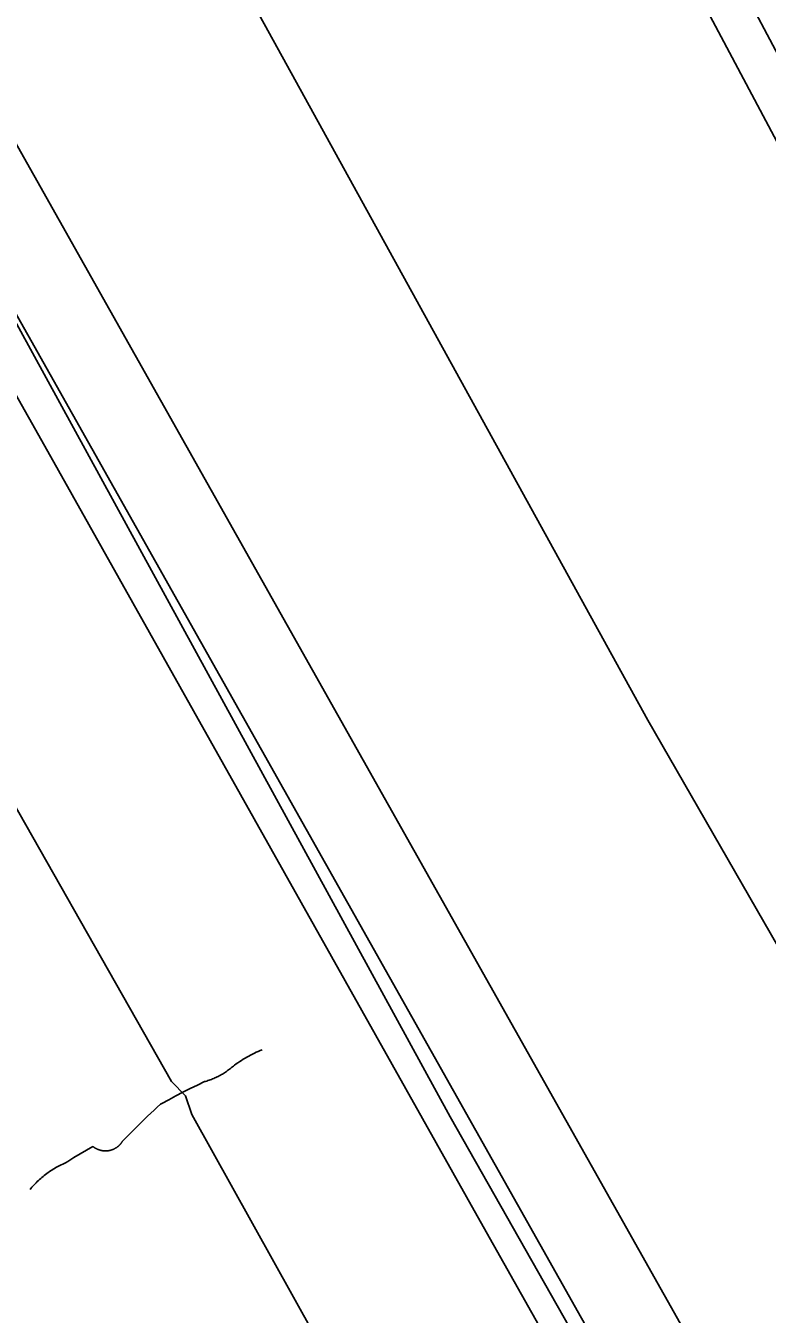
# Model space of a CAD drawing. Extents: x 3177185 to 3215018, y 812988 to 838321.
# Drawn here: x 3186315.6 to 3186582.5, y 835761.9 to 836225.8 of the extents above; entities that cross this region are included whole.
import ezdxf

# ---------------------------------------------------------------- set-up
doc = ezdxf.new("R2010")
doc.units = 0
for name, color, linetype in [('V-LEVE-TOET', 7, 'Continuous'), ('V-RAIL-TRAK', 7, 'Continuous'), ('V-ROAD-CNTR', 7, 'Continuous'), ('V-SURV-LINE', 7, 'Continuous'), ('V-TOPO-SHOR', 7, 'Continuous')]:
    doc.layers.add(name, color=color, linetype=linetype)

msp = doc.modelspace()

# ---------------------------------------------------------------- linework, layer by layer
at = {"layer": 'V-LEVE-TOET'}
for points in [[(3187116.25, 834464.44), (3186925.6, 834825.43), (3186860.39, 834954.05), (3186855.88, 834965.58), (3186851.33, 834972.93), (3186814.33, 835039.16), (3186682.24, 835286.96), (3186507.07, 835597.19), (3186375.31, 835833.83), (3186373.07, 835840.52), (3186368.02, 835845.71), (3186295.36, 835973.65), (3186158.41, 836216.39), (3186013.75, 836475.83), (3185956.49, 836575.47)], [(3186207.54, 836574.89), (3186340.46, 836337.21), (3186539.49, 835975.81), (3186717.17, 835666.94), (3186898.65, 835340.5), (3187102.54, 834982.76), (3187266.76, 834701.36), (3187383.23, 834494.39)]]:
    msp.add_lwpolyline(points, dxfattribs=at)
at = {"layer": 'V-RAIL-TRAK'}
msp.add_lwpolyline([(3186040.17, 836575.28), (3186132.96, 836410.73), (3186321.32, 836076.29), (3186480.25, 835793.41), (3186665.13, 835465.53), (3186865.62, 835109.22), (3187040.2, 834800.55), (3187196.12, 834523.53), (3187196.25, 834523.29)], dxfattribs=at)
at = {"layer": 'V-ROAD-CNTR'}
for points in [[(3186049.16, 836577.87), (3186092.78, 836501.07), (3186284.12, 836169.71), (3186468.4, 835832.88), (3186813.02, 835225.18)], [(3187141.27, 835203.55), (3186997.65, 835468.99), (3186879.61, 835677.12), (3186745.6, 835899.44), (3186641.31, 836080), (3186509.68, 836327.77), (3186393.06, 836531.82), (3186368.49, 836577.13)], [(3187154.46, 835210.68), (3187010.77, 835476.26), (3186892.56, 835684.69), (3186758.52, 835907.06), (3186654.44, 836087.27), (3186522.82, 836335.01), (3186406.16, 836539.12), (3186385.58, 836577.09)]]:
    msp.add_lwpolyline(points, dxfattribs=at)
at = {"layer": 'V-SURV-LINE'}
for points in [[(3186637.84, 835543.47), (3186056.9, 836575.24)], [(3186091.37, 836575.16), (3186663.99, 835558.18)]]:
    msp.add_lwpolyline(points, dxfattribs=at)
at = {"layer": 'V-TOPO-SHOR'}
for points in [[(3186400.69, 835857.07), (3186399.97, 835856.78), (3186399.27, 835856.48), (3186398.57, 835856.17), (3186397.88, 835855.84), (3186397.2, 835855.51), (3186396.52, 835855.16), (3186395.85, 835854.8), (3186395.18, 835854.43), (3186394.53, 835854.05), (3186393.88, 835853.66), (3186393.24, 835853.26), (3186392.6, 835852.84), (3186391.98, 835852.42), (3186391.36, 835851.99), (3186390.75, 835851.54), (3186390.33, 835851.23), (3186390.33, 835851.23), (3186390, 835850.93), (3186389.66, 835850.65), (3186389.32, 835850.37), (3186388.97, 835850.09), (3186388.62, 835849.82), (3186388.26, 835849.56), (3186387.9, 835849.3), (3186387.53, 835849.05), (3186387.16, 835848.81), (3186386.78, 835848.57), (3186386.4, 835848.34), (3186386.02, 835848.12), (3186385.63, 835847.9), (3186385.24, 835847.69), (3186384.84, 835847.48), (3186384.44, 835847.29), (3186384.04, 835847.1), (3186383.64, 835846.92), (3186383.23, 835846.74), (3186382.82, 835846.57), (3186382.4, 835846.41), (3186381.98, 835846.25), (3186381.56, 835846.1), (3186381.14, 835845.96), (3186380.71, 835845.83), (3186380.29, 835845.71), (3186379.98, 835845.62), (3186377.36, 835844.37), (3186374.75, 835843.1), (3186372.17, 835841.79), (3186369.6, 835840.45), (3186367.06, 835839.09), (3186364.54, 835837.7), (3186364.11, 835837.46), (3186362.93, 835836.39), (3186361.77, 835835.31), (3186360.61, 835834.23), (3186359.46, 835833.14), (3186358.32, 835832.05), (3186357.18, 835830.95), (3186356.06, 835829.84), (3186354.94, 835828.73), (3186353.83, 835827.62), (3186352.73, 835826.51), (3186351.64, 835825.39), (3186350.56, 835824.27), (3186350.31, 835824.01), (3186350.24, 835823.9), (3186350.17, 835823.8), (3186350.1, 835823.7), (3186350.03, 835823.59), (3186349.96, 835823.49), (3186349.88, 835823.39), (3186349.8, 835823.29), (3186349.72, 835823.2), (3186349.64, 835823.1), (3186349.56, 835823.01), (3186349.47, 835822.92), (3186349.39, 835822.83), (3186349.3, 835822.73), (3186349.21, 835822.65), (3186349.12, 835822.56), (3186349.03, 835822.48), (3186348.93, 835822.4), (3186348.84, 835822.31), (3186348.74, 835822.23), (3186348.64, 835822.16), (3186348.54, 835822.08), (3186348.44, 835822.01), (3186348.34, 835821.93), (3186348.24, 835821.86), (3186348.13, 835821.79), (3186348.02, 835821.73), (3186347.92, 835821.66), (3186347.81, 835821.6), (3186347.7, 835821.54), (3186347.59, 835821.48), (3186347.48, 835821.42), (3186347.37, 835821.36), (3186347.25, 835821.31), (3186347.14, 835821.26), (3186347.02, 835821.21), (3186346.91, 835821.16)], [(3186346.91, 835821.16), (3186346.79, 835821.12), (3186346.67, 835821.08), (3186346.55, 835821.04), (3186346.44, 835821), (3186346.31, 835820.96), (3186346.19, 835820.92), (3186346.07, 835820.89), (3186345.95, 835820.86), (3186345.83, 835820.83), (3186345.71, 835820.81), (3186345.58, 835820.78), (3186345.46, 835820.76), (3186345.34, 835820.74), (3186345.21, 835820.72), (3186345.09, 835820.71), (3186344.96, 835820.7), (3186344.84, 835820.69), (3186344.71, 835820.67), (3186344.58, 835820.67), (3186344.46, 835820.66), (3186344.33, 835820.66), (3186344.21, 835820.66), (3186344.08, 835820.66), (3186343.96, 835820.67), (3186343.83, 835820.68), (3186343.7, 835820.69), (3186343.58, 835820.7), (3186343.45, 835820.71), (3186343.33, 835820.73), (3186343.2, 835820.74), (3186343.08, 835820.76), (3186342.95, 835820.79), (3186342.83, 835820.81), (3186342.71, 835820.84), (3186342.58, 835820.86), (3186342.46, 835820.89), (3186342.34, 835820.93), (3186342.22, 835820.96), (3186342.1, 835821), (3186341.98, 835821.04), (3186341.86, 835821.08), (3186341.74, 835821.12), (3186341.62, 835821.17), (3186341.5, 835821.22), (3186341.39, 835821.27), (3186341.27, 835821.32), (3186341.16, 835821.37), (3186341.04, 835821.43), (3186340.93, 835821.48), (3186340.82, 835821.54), (3186340.71, 835821.6), (3186340.6, 835821.67), (3186340.49, 835821.73), (3186340.38, 835821.8), (3186340.27, 835821.87), (3186340.17, 835821.94), (3186340.06, 835822.01), (3186339.96, 835822.09), (3186339.86, 835822.16), (3186339.77, 835822.23), (3186337.47, 835820.93), (3186335.19, 835819.6), (3186332.92, 835818.25), (3186330.68, 835816.87), (3186329.9, 835816.38), (3186329.9, 835816.38), (3186329.39, 835816.16), (3186328.88, 835815.93), (3186328.38, 835815.69), (3186327.89, 835815.45), (3186327.39, 835815.19), (3186326.9, 835814.93), (3186326.41, 835814.66), (3186325.93, 835814.38), (3186325.46, 835814.09), (3186324.98, 835813.79), (3186324.52, 835813.48), (3186324.06, 835813.17), (3186323.6, 835812.85), (3186323.15, 835812.52), (3186322.7, 835812.18), (3186322.26, 835811.84), (3186321.82, 835811.49), (3186321.4, 835811.13), (3186320.97, 835810.76), (3186320.55, 835810.39), (3186320.14, 835810.01), (3186319.74, 835809.62), (3186319.34, 835809.22), (3186318.95, 835808.82), (3186318.56, 835808.42), (3186318.18, 835808), (3186317.81, 835807.58), (3186317.44, 835807.15), (3186317.11, 835806.75)]]:
    msp.add_lwpolyline(points, dxfattribs=at)

doc.saveas('drawing.dxf')
